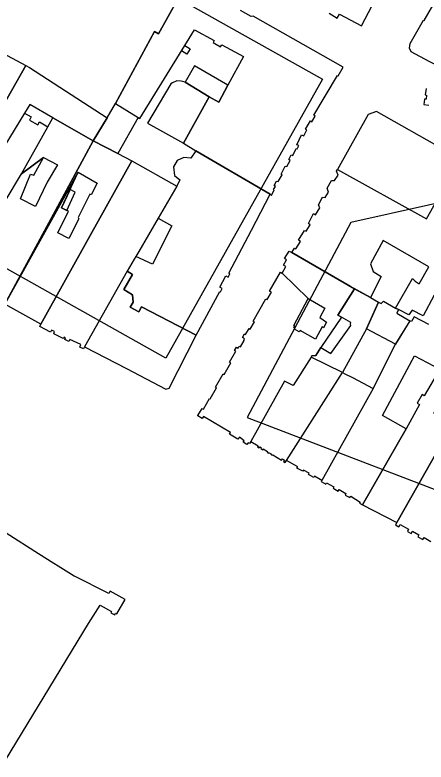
# Model space of a CAD drawing. Extents: x -293619 to -291580, y 30940 to 32770.
# Drawn here: x -291637.787 to -291635.281, y 30974.237 to 30978.79 of the extents above; entities that cross this region are included whole.
import ezdxf

# ---------------------------------------------------------------- set-up
doc = ezdxf.new("R2010")
doc.units = 0
doc.layers.add('RAMKA_I_OPISY', color=7, linetype='Continuous')

msp = doc.modelspace()

# ---------------------------------------------------------------- linework, layer by layer
at = {"layer": 'RAMKA_I_OPISY'}
for points in [[(-291637.6627, 30979.3826), (-291635.9119, 30978.3988), (-291636.8674, 30976.6986), (-291638.6181, 30977.6825)], [(-291638.1738, 30978.7241), (-291637.7202, 30978.482), (-291637.985, 30978.0189), (-291638.0394, 30977.9331), (-291638.1286, 30977.9882), (-291638.0562, 30978.1054), (-291638.0732, 30978.116), (-291638.0295, 30978.1875), (-291637.9966, 30978.1687), (-291637.9227, 30978.298), (-291638.0497, 30978.3678), (-291638.2849, 30977.9696), (-291638.3317, 30977.8917), (-291638.5764, 30978.027)], [(-291636.7519, 30978.6042), (-291636.7184, 30978.5837), (-291636.7386, 30978.5518), (-291636.772, 30978.5713)], [(-291638.1251, 30977.2049), (-291638.3921, 30977.3691), (-291638.1126, 30977.8161), (-291638.0394, 30977.9331), (-291637.985, 30978.0189), (-291637.7202, 30978.482), (-291637.6988, 30978.4706), (-291637.2246, 30978.1639), (-291637.3104, 30978.0227), (-291637.5549, 30978.1639), (-291637.6959, 30978.2442), (-291637.7279, 30978.1921), (-291637.9986, 30977.751), (-291637.8462, 30977.6553)], [(-291636.4887, 30978.3619), (-291636.6921, 30978.4797), (-291636.7498, 30978.3798), (-291636.6029, 30978.292), (-291636.5444, 30978.2586)], [(-291636.6029, 30978.292), (-291636.7498, 30978.3798), (-291636.7726, 30978.3877), (-291636.7995, 30978.3888), (-291636.8253, 30978.3776), (-291636.8365, 30978.3703), (-291636.9793, 30978.1309), (-291636.7601, 30978.0094)], [(-291637.7279, 30978.1921), (-291637.6871, 30978.1684), (-291637.6981, 30978.1494), (-291637.648, 30978.1203), (-291637.6374, 30978.1386), (-291637.5857, 30978.1092), (-291637.5549, 30978.1639), (-291637.6959, 30978.2442)], [(-291637.2246, 30978.1639), (-291637.174, 30978.2507), (-291637.0358, 30978.166), (-291637.1605, 30977.9461), (-291637.3104, 30978.0227)], [(-291635.8204, 30977.8485), (-291635.2788, 30977.5477), (-291635.073, 30977.9109), (-291635.1162, 30977.9353), (-291635.1209, 30977.927), (-291635.1716, 30977.9557), (-291635.1655, 30977.9664), (-291635.5831, 30978.2028), (-291635.6332, 30978.1844)], [(-291637.6288, 30976.9052), (-291637.8489, 30977.0272), (-291637.4022, 30977.8315), (-291637.2845, 30977.7649), (-291637.3211, 30977.6949), (-291637.3294, 30977.6975), (-291637.4016, 30977.5559), (-291637.3982, 30977.5476), (-291637.4587, 30977.4287), (-291637.5261, 30977.4631), (-291637.4611, 30977.5948), (-291637.5026, 30977.6145), (-291637.4022, 30977.8315), (-291637.8489, 30977.0272), (-291637.3104, 30978.0227), (-291637.1605, 30977.9461), (-291637.0737, 30977.902), (-291637.3272, 30977.4467)], [(-291636.6825, 30976.8384), (-291636.5383, 30977.1056), (-291636.5337, 30977.1032), (-291636.5232, 30977.1227), (-291636.5386, 30977.1309), (-291636.5009, 30977.2007), (-291636.4867, 30977.193), (-291636.4761, 30977.2128), (-291636.4826, 30977.2163), (-291636.3452, 30977.4792), (-291636.2307, 30977.6986), (-291636.6841, 30977.9613), (-291636.7151, 30977.9172), (-291636.758, 30977.9219), (-291636.7969, 30977.9041), (-291636.8196, 30977.8639), (-291636.8136, 30977.8118), (-291636.7818, 30977.7846), (-291636.8007, 30977.7467), (-291636.9144, 30977.5515), (-291636.8294, 30977.5044), (-291636.9481, 30977.2709), (-291637.0507, 30977.318), (-291637.0607, 30977.3009), (-291637.1031, 30977.2284), (-291637.0709, 30977.2082), (-291637.122, 30977.1162), (-291637.0699, 30977.0855), (-291637.0662, 30977.039), (-291637.0853, 30977.0097), (-291637.0314, 30976.9816), (-291637.0157, 30977.0118)], [(-291637.3623, 30976.7683), (-291637.368, 30976.7559), (-291637.3912, 30976.7664), (-291637.3845, 30976.7815), (-291637.4524, 30976.812), (-291637.458, 30976.8005), (-291637.482, 30976.8127), (-291637.478, 30976.8222), (-291637.4875, 30976.827), (-291637.4928, 30976.8183), (-291637.5504, 30976.8477), (-291637.5447, 30976.8601), (-291637.5639, 30976.8689), (-291637.5702, 30976.8578), (-291637.635, 30976.8909), (-291637.6288, 30976.9052), (-291637.3272, 30977.4467), (-291637.0737, 30977.902), (-291636.8007, 30977.7467), (-291636.9146, 30977.5514), (-291637.0323, 30977.3496), (-291637.0507, 30977.318), (-291637.0607, 30977.3009), (-291637.1031, 30977.2284)], [(-291634.3182, 30977.8428), (-291635.7384, 30977.5258), (-291636.3703, 30976.3365), (-291634.8118, 30975.74), (-291633.8212, 30977.4548), (-291634.2609, 30977.8241)], [(-291637.5026, 30977.6145), (-291637.4708, 30977.5995), (-291637.4187, 30977.7095), (-291637.4505, 30977.7271)], [(-291636.6709, 30976.3485), (-291636.6457, 30976.3923), (-291636.6381, 30976.388), (-291636.6008, 30976.4529), (-291636.5962, 30976.4504), (-291636.5573, 30976.5179), (-291636.5646, 30976.5221), (-291636.518, 30976.6028), (-291636.5115, 30976.5991), (-291636.4708, 30976.6696), (-291636.4796, 30976.6747), (-291636.4412, 30976.7413), (-291636.448, 30976.7453), (-291636.4363, 30976.7653), (-291636.4264, 30976.7597), (-291636.419, 30976.7726), (-291636.4115, 30976.7682), (-291636.3894, 30976.8065), (-291636.3923, 30976.8081), (-291636.387, 30976.8172), (-291636.3995, 30976.8246), (-291636.3868, 30976.8465), (-291636.3809, 30976.843), (-291636.3595, 30976.88), (-291636.3525, 30976.8761), (-291636.3271, 30976.92), (-291636.3354, 30976.9249), (-291636.257, 30977.061), (-291636.2486, 30977.0562), (-291636.2228, 30977.1009), (-291636.2348, 30977.1078), (-291636.1683, 30977.223), (-291636.1579, 30977.2172), (-291635.9989, 30977.063), (-291635.8972, 30977.0042), (-291635.9291, 30976.947), (-291635.8873, 30976.9184), (-291635.9062, 30976.8843), (-291635.9143, 30976.8887), (-291635.9549, 30976.8152), (-291636.0486, 30976.867), (-291636.0536, 30976.858), (-291636.0835, 30976.8746), (-291636.0793, 30976.8823), (-291636.0857, 30976.8859), (-291636.0807, 30976.8949), (-291636.0865, 30976.8981), (-291635.9989, 30977.063), (-291636.1579, 30977.2172), (-291636.1346, 30977.2576), (-291636.1491, 30977.2661), (-291636.1307, 30977.298), (-291636.1431, 30977.305), (-291636.1161, 30977.3515), (-291636.0993, 30977.3421), (-291635.7168, 30977.1213), (-291635.8177, 30976.9612), (-291635.7966, 30976.9493), (-291635.9213, 30976.7643), (-291635.9516, 30976.7145), (-291635.9765, 30976.7118), (-291635.9808, 30976.7049), (-291636.0906, 30976.5322), (-291636.1445, 30976.5584), (-291636.349, 30976.1897), (-291636.3579, 30976.1775), (-291636.3655, 30976.1829), (-291636.3733, 30976.1726), (-291636.3959, 30976.1858), (-291636.3885, 30976.1951), (-291636.4182, 30976.2169), (-291636.4274, 30976.2043), (-291636.4783, 30976.2359), (-291636.472, 30976.2454), (-291636.6368, 30976.3428), (-291636.6449, 30976.3301), (-291636.672, 30976.3469)], [(-291637.3623, 30976.7683), (-291637.1061, 30976.6349), (-291636.8673, 30976.5105), (-291636.847, 30976.5151), (-291636.6825, 30976.8384), (-291637.0157, 30977.0118), (-291637.0314, 30976.9816), (-291637.0853, 30977.0097), (-291637.0662, 30977.039), (-291637.0699, 30977.0855), (-291637.122, 30977.1162), (-291637.0709, 30977.2082), (-291637.1031, 30977.2284)], [(-291635.7168, 30977.1213), (-291635.6189, 30977.0683), (-291635.5696, 30977.0399), (-291635.6437, 30976.8768), (-291635.7893, 30976.6109), (-291635.9808, 30976.7049), (-291635.9765, 30976.7118), (-291635.9516, 30976.7145), (-291635.9213, 30976.7643), (-291635.8613, 30976.7269), (-291635.7401, 30976.8968), (-291635.7418, 30976.905), (-291635.7393, 30976.9165), (-291635.7966, 30976.9493), (-291635.8177, 30976.9612)], [(-291635.5696, 30977.0399), (-291635.5534, 30977.0318), (-291635.5401, 30977.0467), (-291635.4666, 30977.0034), (-291635.4486, 30976.9942), (-291635.4586, 30976.9733), (-291635.3791, 30976.9263), (-291635.4676, 30976.7828), (-291635.6437, 30976.8768)], [(-291635.6689, 30975.8039), (-291635.4579, 30975.696), (-291635.1165, 30976.299), (-291635.2331, 30976.3642), (-291635.2123, 30976.3998), (-291635.2269, 30976.4084), (-291635.1766, 30976.4926), (-291635.1413, 30976.4712), (-291635.1169, 30976.522), (-291635.0476, 30976.6151), (-291634.9545, 30976.5698), (-291634.869, 30976.7147), (-291634.8925, 30976.7256), (-291635.0037, 30976.7716), (-291635.0083, 30976.7656), (-291635.0849, 30976.8132), (-291635.1768, 30976.642), (-291635.186, 30976.6487), (-291635.196, 30976.6319), (-291635.2923, 30976.4697), (-291635.3046, 30976.4768), (-291635.3349, 30976.4251), (-291635.3208, 30976.417), (-291635.4016, 30976.2676)], [(-291636.349, 30976.1897), (-291636.3049, 30976.164), (-291636.3084, 30976.1583), (-291636.2975, 30976.1512), (-291636.2936, 30976.1571), (-291636.2847, 30976.1518), (-291636.2874, 30976.1476), (-291636.2764, 30976.1405), (-291636.2736, 30976.145), (-291636.2468, 30976.1288), (-291636.2488, 30976.1252), (-291636.2384, 30976.1185), (-291636.236, 30976.1222), (-291636.2255, 30976.1159), (-291636.2275, 30976.1126), (-291636.2177, 30976.1063), (-291636.2154, 30976.1097), (-291636.161, 30976.0769), (-291636.1563, 30976.084), (-291636.1443, 30976.0763), (-291636.1488, 30976.0694), (-291636.1388, 30976.0634), (-291636.1312, 30976.0755), (-291635.7893, 30976.6109), (-291635.9808, 30976.7049), (-291636.0906, 30976.5322), (-291636.1445, 30976.5584)], [(-291635.7893, 30976.6109), (-291635.7756, 30976.6038), (-291635.7296, 30976.58), (-291635.6024, 30976.514), (-291635.9153, 30975.9536), (-291635.9597, 30975.9784), (-291635.9639, 30975.9708), (-291635.9979, 30975.9898), (-291635.9939, 30975.9974), (-291636.0281, 30976.0165), (-291636.0319, 30976.0089), (-291636.0674, 30976.0287), (-291636.063, 30976.0366), (-291636.1312, 30976.0755)]]:
    msp.add_lwpolyline(points, close=True, dxfattribs=at)
for points in [[(-291638.1738, 30978.7241), (-291637.7202, 30978.482), (-291637.6988, 30978.4706), (-291637.2246, 30978.1639), (-291637.174, 30978.2507), (-291636.936, 30978.6903), (-291636.9116, 30978.6762), (-291636.7339, 30978.9933)], [(-291636.7339, 30978.9933), (-291636.9116, 30978.6762), (-291636.936, 30978.6903), (-291637.174, 30978.2507), (-291637.0358, 30978.166), (-291637.0252, 30978.1585), (-291636.6928, 30978.7006), (-291636.5718, 30978.6347), (-291636.5787, 30978.6221), (-291636.5327, 30978.597), (-291636.5263, 30978.6088), (-291636.3935, 30978.5364), (-291636.4884, 30978.3624), (-291636.5444, 30978.2586), (-291636.6029, 30978.292), (-291636.7601, 30978.0094), (-291636.6841, 30977.9613), (-291636.2307, 30977.6986), (-291636.2232, 30977.6908), (-291636.2075, 30977.7243), (-291636.2102, 30977.7256), (-291636.1991, 30977.7451), (-291636.2063, 30977.7516), (-291636.1918, 30977.7774), (-291636.1823, 30977.7747), (-291636.1587, 30977.8161), (-291636.1643, 30977.8202), (-291636.1392, 30977.8685), (-291636.1303, 30977.8661), (-291636.109, 30977.9035), (-291636.1176, 30977.9089), (-291636.1026, 30977.9384), (-291636.092, 30977.9334), (-291636.0717, 30977.9761), (-291636.0665, 30977.9737), (-291636.0568, 30977.994), (-291636.069, 30977.9997), (-291636.0406, 30978.0595), (-291636.026, 30978.0527), (-291636.0078, 30978.0911), (-291636.0148, 30978.0944), (-291635.985, 30978.1442), (-291635.9767, 30978.1393), (-291635.9559, 30978.1742), (-291635.9656, 30978.1801), (-291635.8207, 30978.4222), (-291635.8155, 30978.4192), (-291635.7855, 30978.4712), (-291636.3352, 30978.7828), (-291636.3476, 30978.7804), (-291636.4125, 30978.8177)], [(-291635.8721, 30978.8007), (-291635.8217, 30978.7712), (-291635.8085, 30978.7942), (-291635.6748, 30978.7246), (-291635.5215, 30979.0168)], [(-291634.4302, 30978.8131), (-291634.6334, 30978.3562), (-291634.7034, 30978.4211), (-291634.8114, 30978.4452), (-291634.7442, 30978.627), (-291634.9519, 30978.7374), (-291635.0348, 30978.5853), (-291634.893, 30978.5365), (-291634.904, 30978.4551), (-291635.0941, 30978.4752), (-291635.1016, 30978.4582), (-291635.129, 30978.4493), (-291635.1476, 30978.4493), (-291635.2607, 30978.5069), (-291635.3712, 30978.566), (-291635.3811, 30978.5872), (-291635.377, 30978.6154), (-291635.2972, 30978.759), (-291635.2913, 30978.7558), (-291635.2177, 30978.8883)], [(-291635.2799, 30978.3421), (-291635.2853, 30978.3029), (-291635.2772, 30978.3018), (-291635.2807, 30978.2764), (-291635.2902, 30978.2778), (-291635.2948, 30978.2442), (-291635.2642, 30978.2402)], [(-291637.8462, 30977.6553), (-291637.7464, 30977.823), (-291637.6124, 30977.9213), (-291637.528, 30977.8766), (-291637.5906, 30977.7717), (-291637.6622, 30977.622), (-291637.753, 30977.6693), (-291637.6916, 30977.819), (-291637.6725, 30977.8139), (-291637.6124, 30977.9213), (-291637.7464, 30977.823), (-291637.5857, 30978.1092), (-291637.5549, 30978.1639), (-291637.3104, 30978.0227), (-291637.8489, 30977.0272)], [(-291635.2305, 30977.0834), (-291635.2982, 30976.9561), (-291635.3663, 30976.9907), (-291635.3857, 30976.9617), (-291635.4486, 30976.9942), (-291635.4666, 30977.0034), (-291635.3629, 30977.1835), (-291635.348, 30977.1672), (-291635.3236, 30977.151), (-291635.264, 30977.2553), (-291635.5429, 30977.415), (-291635.6187, 30977.2742), (-291635.6025, 30977.2268), (-291635.5538, 30977.1957), (-291635.6189, 30977.0683), (-291635.7407, 30977.1356), (-291636.0993, 30977.3421), (-291636.082, 30977.3699), (-291636.0745, 30977.3654), (-291636.0462, 30977.4104), (-291636.0582, 30977.4178), (-291636.0208, 30977.4773), (-291636.012, 30977.4719), (-291635.9868, 30977.512), (-291635.9968, 30977.5201), (-291635.967, 30977.5804), (-291635.9548, 30977.5729), (-291635.9289, 30977.6141), (-291635.937, 30977.6339), (-291635.9124, 30977.6802), (-291635.8961, 30977.6771), (-291635.8747, 30977.7106), (-291635.8829, 30977.734), (-291635.8572, 30977.7808), (-291635.8379, 30977.7807), (-291635.8159, 30977.8132), (-291635.8274, 30977.8379), (-291635.8204, 30977.8485), (-291635.2788, 30977.5477)], [(-291635.2629, 30976.9044), (-291635.3532, 30976.9504), (-291635.3703, 30976.9215), (-291635.3791, 30976.9263), (-291635.4701, 30976.7788), (-291635.6024, 30976.514), (-291635.9153, 30975.9536), (-291635.9198, 30975.9461), (-291635.892, 30975.9305), (-291635.8872, 30975.9388), (-291635.8427, 30975.9135), (-291635.8472, 30975.9055), (-291635.8173, 30975.8887), (-291635.811, 30975.8978), (-291635.77, 30975.8729), (-291635.7739, 30975.8644), (-291635.7453, 30975.8484), (-291635.739, 30975.857), (-291635.6826, 30975.8206), (-291635.6862, 30975.8153), (-291635.6689, 30975.8039), (-291635.4016, 30976.2676), (-291635.5469, 30976.3493), (-291635.3519, 30976.7136), (-291635.196, 30976.6319)], [(-291635.1165, 30976.299), (-291635.4579, 30975.696), (-291635.4663, 30975.6825), (-291635.4468, 30975.67), (-291635.4378, 30975.6843), (-291635.3879, 30975.656), (-291635.3942, 30975.6426), (-291635.3714, 30975.6307), (-291635.3638, 30975.6435), (-291635.3245, 30975.6225), (-291635.3308, 30975.6095), (-291635.2996, 30975.5932), (-291635.2919, 30975.6056), (-291635.2507, 30975.5807)], [(-291637.9503, 30974.0784), (-291637.3385, 30975.0815), (-291637.268, 30975.1929), (-291637.1974, 30975.155), (-291637.2016, 30975.1472), (-291637.1784, 30975.1347), (-291637.173, 30975.1447), (-291637.1648, 30975.1404), (-291637.114, 30975.2277), (-291637.2068, 30975.2786), (-291637.2141, 30975.2651), (-291637.4242, 30975.3692), (-291637.4256, 30975.3701), (-291637.5233, 30975.4305), (-291637.5495, 30975.4467), (-291637.6441, 30975.505), (-291637.8406, 30975.6311)]]:
    msp.add_lwpolyline(points, dxfattribs=at)

doc.saveas('drawing.dxf')
